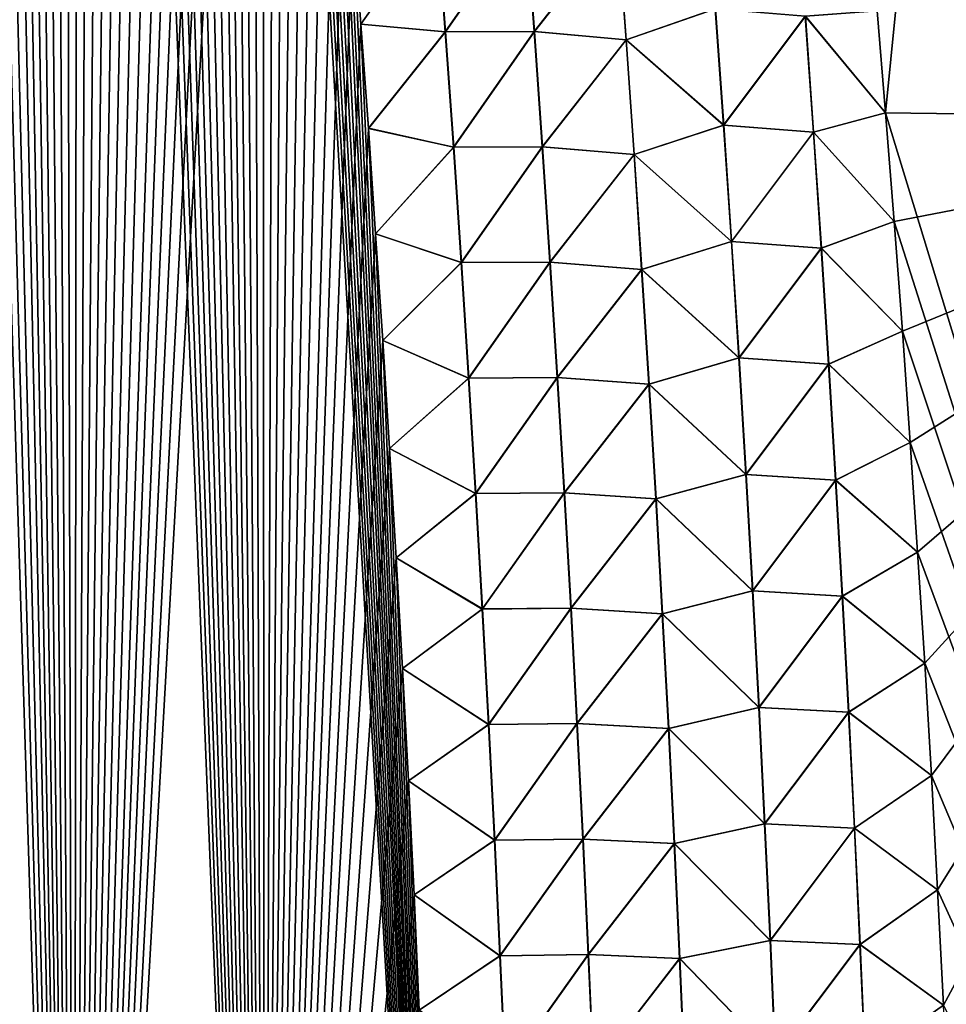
# Model space of a CAD drawing. Header units: metres. Extents: x -109 to 109, y -505 to 40.
# Tile 257 of 331: x 83.84 to 87.07, y -96.73 to -93.3. Entities that reach past the tile are written whole.
import ezdxf

# ---------------------------------------------------------------- set-up
doc = ezdxf.new("R2010")
doc.units = ezdxf.units.M
doc.layers.add('solid_K244224000C74', color=7, linetype='CONTINUOUS')

msp = doc.modelspace()

# ---------------------------------------------------------------- linework, layer by layer
at = {"layer": 'solid_K244224000C74'}
for points in [[(83.361465, -101.537476, 21.547916), (84.029671, -101.255295, 21.829725), (83.399841, -81.218079, 20.854233)], [(84.029671, -101.255295, 21.829725), (83.477341, -81.593956, 20.899754), (83.399841, -81.218079, 20.854233)], [(84.029671, -101.255295, 21.829725), (83.554245, -81.978004, 20.945732), (83.477341, -81.593956, 20.899754)], [(84.029671, -101.255295, 21.829725), (83.63044, -82.370728, 20.992132), (83.554245, -81.978004, 20.945732)], [(84.029671, -101.255295, 21.829725), (83.690857, -82.691277, 21.029539), (83.63044, -82.370728, 20.992132)], [(84.029671, -101.255295, 21.829725), (83.750961, -83.016876, 21.067247), (83.690857, -82.691277, 21.029539)], [(84.029671, -101.255295, 21.829725), (83.810692, -83.34771, 21.105238), (83.750961, -83.016876, 21.067247)], [(83.36142, -101.537498, -21.547897), (83.81076, -83.348076, -21.10528), (83.870041, -83.684433, -21.143518)], [(84.029671, -101.255295, 21.829725), (83.86998, -83.684067, 21.143478), (83.810692, -83.34771, 21.105238)], [(83.36142, -101.537498, -21.547897), (83.870041, -83.684433, -21.143518), (83.928795, -84.026604, -21.181978)], [(84.029671, -101.255295, 21.829725), (83.928734, -84.026245, 21.181938), (83.86998, -83.684067, 21.143478)], [(83.36142, -101.537498, -21.547897), (83.928795, -84.026604, -21.181978), (83.986938, -84.374878, -21.220625)], [(84.029671, -101.255295, 21.829725), (83.986885, -84.374527, 21.220587), (83.928734, -84.026245, 21.181938)], [(84.02964, -101.255302, -21.829714), (83.36142, -101.537498, -21.547897), (83.986938, -84.374878, -21.220625)], [(84.029671, -101.255295, 21.829725), (84.044334, -84.729202, 21.25939), (83.986885, -84.374527, 21.220587)], [(84.02964, -101.255302, -21.829714), (83.986938, -84.374878, -21.220625), (84.044395, -84.729553, -21.259426)], [(84.02964, -101.255302, -21.829714), (84.044395, -84.729553, -21.259426), (84.101273, -85.090256, -21.298418)], [(84.029671, -101.255295, 21.829725), (84.691742, -100.941628, 22.140448), (84.044334, -84.729202, 21.25939)], [(84.691742, -100.941628, 22.140448), (84.101219, -85.089912, 21.29838), (84.044334, -84.729202, 21.25939)], [(84.02964, -101.255302, -21.829714), (84.101273, -85.090256, -21.298418), (84.1577, -85.456604, -21.337633)], [(84.691742, -100.941628, 22.140448), (84.157646, -85.456261, 21.337597), (84.101219, -85.089912, 21.29838)], [(84.02964, -101.255302, -21.829714), (84.1577, -85.456604, -21.337633), (84.213562, -85.828926, -21.377028)], [(84.691742, -100.941628, 22.140448), (84.213509, -85.828598, 21.376991), (84.157646, -85.456261, 21.337597)], [(84.02964, -101.255302, -21.829714), (84.213562, -85.828926, -21.377028), (84.268745, -86.207573, -21.416553)], [(84.691742, -100.941628, 22.140448), (84.2687, -86.207245, 21.416521), (84.213509, -85.828598, 21.376991)], [(84.02964, -101.255302, -21.829714), (84.268745, -86.207573, -21.416553), (84.323151, -86.59288, -21.456167)], [(84.691742, -100.941628, 22.140448), (84.323105, -86.59256, 21.456135), (84.2687, -86.207245, 21.416521)], [(84.02964, -101.255302, -21.829714), (84.323151, -86.59288, -21.456167), (84.376663, -86.985191, -21.495817)], [(84.691742, -100.941628, 22.140448), (84.376625, -86.984886, 21.495787), (84.323105, -86.59256, 21.456135)], [(86.826347, -93.267532, 22.100721), (86.855568, -93.622734, 22.127859), (87.53981, -86.734787, 20.779823)], [(86.855568, -93.622734, -22.127859), (86.826355, -93.267563, -22.100725), (87.53981, -86.734787, -20.779823)], [(88.71682, -93.64727, -21.160152), (86.855568, -93.622734, -22.127859), (87.53981, -86.734787, -20.779823)], [(86.855568, -93.622734, 22.127859), (88.71682, -93.64727, 21.160151), (87.53981, -86.734787, 20.779823)], [(84.02964, -101.255302, -21.829714), (84.376663, -86.985191, -21.495817), (84.429222, -87.384727, -21.535469)], [(84.691742, -100.941628, 22.140448), (84.429184, -87.38443, 21.535439), (84.376625, -86.984886, 21.495787)], [(84.02964, -101.255302, -21.829714), (84.429222, -87.384727, -21.535469), (84.481125, -87.790657, -21.575232)], [(84.691742, -100.941628, 22.140448), (84.481087, -87.790359, 21.575203), (84.429184, -87.38443, 21.535439)], [(84.02964, -101.255302, -21.829714), (84.481125, -87.790657, -21.575232), (84.523857, -88.133858, -21.608437)], [(84.691742, -100.941628, 22.140448), (84.523819, -88.133568, 21.60841), (84.481087, -87.790359, 21.575203)], [(84.02964, -101.255302, -21.829714), (84.523857, -88.133858, -21.608437), (84.566017, -88.481789, -21.641665)], [(84.691742, -100.941628, 22.140448), (84.565979, -88.481506, 21.641638), (84.523819, -88.133568, 21.60841)], [(84.02964, -101.255302, -21.829714), (84.566017, -88.481789, -21.641665), (84.607521, -88.834686, -21.674873)], [(84.691742, -100.941628, 22.140448), (84.607491, -88.834419, 21.674849), (84.565979, -88.481506, 21.641638)], [(84.02964, -101.255302, -21.829714), (84.607521, -88.834686, -21.674873), (84.648293, -89.192787, -21.708025)], [(84.691742, -100.941628, 22.140448), (84.648262, -89.19252, 21.708), (84.607491, -88.834419, 21.674849)], [(84.02964, -101.255302, -21.829714), (84.648293, -89.192787, -21.708025), (84.68824, -89.556328, -21.741076)], [(84.691742, -100.941628, 22.140448), (84.688217, -89.556068, 21.741053), (84.648262, -89.19252, 21.708)], [(84.691734, -100.941628, -22.140444), (84.02964, -101.255302, -21.829714), (84.68824, -89.556328, -21.741076)], [(84.691742, -100.941628, 22.140448), (84.727264, -89.925278, 21.773964), (84.688217, -89.556068, 21.741053)], [(84.691734, -100.941628, -22.140444), (84.68824, -89.556328, -21.741076), (84.727287, -89.925529, -21.773985)], [(84.691734, -100.941628, -22.140444), (84.727287, -89.925529, -21.773985), (84.765488, -90.300262, -21.806774)], [(84.691742, -100.941628, 22.140448), (85.346046, -100.596848, 22.480244), (84.727264, -89.925278, 21.773964)], [(85.346046, -100.596848, 22.480244), (84.765465, -90.300018, 21.806753), (84.727264, -89.925278, 21.773964)], [(84.691734, -100.941628, -22.140444), (84.765488, -90.300262, -21.806774), (84.803123, -90.679855, -21.83955)], [(85.346046, -100.596848, 22.480244), (84.803101, -90.679619, 21.839531), (84.765465, -90.300018, 21.806753)], [(84.691734, -100.941628, -22.140444), (84.803123, -90.679855, -21.83955), (84.84008, -91.064537, -21.872265)], [(85.346046, -100.596848, 22.480244), (84.840065, -91.064308, 21.872246), (84.803101, -90.679619, 21.839531)], [(84.691734, -100.941628, -22.140444), (84.84008, -91.064537, -21.872265), (84.876251, -91.454597, -21.904863)], [(85.346046, -100.596848, 22.480244), (84.876236, -91.454384, 21.904844), (84.840065, -91.064308, 21.872246)], [(84.691734, -100.941628, -22.140444), (84.876251, -91.454597, -21.904863), (84.911522, -91.850319, -21.937284)], [(85.346046, -100.596848, 22.480244), (84.911499, -91.850105, 21.937267), (84.876236, -91.454384, 21.904844)], [(84.691734, -100.941628, -22.140444), (84.911522, -91.850319, -21.937284), (84.945763, -92.251984, -21.969469)], [(85.346046, -100.596848, 22.480244), (84.945747, -92.251778, 21.969452), (84.911499, -91.850105, 21.937267)], [(84.691734, -100.941628, -22.140444), (84.945763, -92.251984, -21.969469), (84.97422, -92.601204, -21.996822)], [(85.346046, -100.596848, 22.480244), (84.974205, -92.601006, 21.996807), (84.945747, -92.251778, 21.969452)], [(84.691734, -100.941628, -22.140444), (84.97422, -92.601204, -21.996822), (85.001762, -92.955177, -22.023922)], [(85.346046, -100.596848, 22.480244), (85.001747, -92.954987, 22.023909), (84.974205, -92.601006, 21.996807)], [(85.292297, -92.939766, 22.150639), (85.001747, -92.954987, 22.023909), (85.028374, -93.313766, 22.050741)], [(85.293236, -92.939651, -22.150959), (85.028381, -93.31395, -22.050755), (85.001762, -92.955177, -22.023922)], [(85.292297, -92.939766, 22.150639), (85.028374, -93.313766, 22.050741), (85.322159, -93.341057, 22.181379)], [(85.293236, -92.939651, -22.150959), (85.323112, -93.34095, -22.181707), (85.028381, -93.31395, -22.050755)], [(85.292297, -92.939766, 22.150639), (85.322159, -93.341057, 22.181379), (85.601944, -92.939079, 22.231308)], [(85.602913, -92.93898, -22.231474), (85.323112, -93.34095, -22.181707), (85.293236, -92.939651, -22.150959)], [(85.322159, -93.341057, 22.181379), (85.631531, -93.339989, 22.262548), (85.601944, -92.939079, 22.231308)], [(85.602913, -92.93898, -22.231474), (85.632523, -93.339905, -22.262718), (85.323112, -93.34095, -22.181707)], [(85.922478, -92.970299, 22.264463), (85.601944, -92.939079, 22.231308), (85.631531, -93.339989, 22.262548)], [(85.923439, -92.970215, -22.264473), (85.632523, -93.339905, -22.262718), (85.602913, -92.93898, -22.231474)], [(84.691734, -100.941628, -22.140444), (85.001762, -92.955177, -22.023922), (85.028381, -93.31395, -22.050755)], [(85.346046, -100.596848, 22.480244), (85.028374, -93.313766, 22.050741), (85.001747, -92.954987, 22.023909)], [(85.922478, -92.970299, 22.264463), (85.631531, -93.339989, 22.262548), (85.951691, -93.36927, 22.296038)], [(85.95266, -93.369194, -22.296049), (85.632523, -93.339905, -22.262718), (85.923439, -92.970215, -22.264473)], [(85.922478, -92.970299, 22.264463), (85.951691, -93.36927, 22.296038), (86.262596, -93.261063, 22.267809)], [(85.95266, -93.369194, -22.296049), (85.923439, -92.970215, -22.264473), (86.263504, -93.261002, -22.267673)], [(85.951691, -93.36927, 22.296038), (86.291191, -93.665939, 22.299824), (86.262596, -93.261063, 22.267809)], [(85.95266, -93.369194, -22.296049), (86.263504, -93.261002, -22.267673), (86.292122, -93.665878, -22.299688)], [(86.262596, -93.261063, 22.267809), (86.291191, -93.665939, 22.299824), (86.575737, -93.286766, 22.199802)], [(86.292122, -93.665878, -22.299688), (86.263504, -93.261002, -22.267673), (86.576492, -93.28672, -22.199562)], [(86.575737, -93.286766, 22.199802), (86.855568, -93.622734, 22.127859), (86.826347, -93.267532, 22.100721)], [(86.576492, -93.28672, -22.199562), (86.826355, -93.267563, -22.100725), (86.855568, -93.622734, -22.127859)], [(84.691734, -100.941628, -22.140444), (85.028381, -93.31395, -22.050755), (85.054413, -93.676796, -22.077467)], [(85.346046, -100.596848, 22.480244), (85.054405, -93.676628, 22.077456), (85.028374, -93.313766, 22.050741)], [(85.322159, -93.341057, 22.181379), (85.028374, -93.313766, 22.050741), (85.054405, -93.676628, 22.077456)], [(85.323112, -93.34095, -22.181707), (85.054413, -93.676796, -22.077467), (85.028381, -93.31395, -22.050755)], [(86.291191, -93.665939, 22.299824), (86.604218, -93.690132, 22.232164), (86.575737, -93.286766, 22.199802)], [(86.292122, -93.665878, -22.299688), (86.576492, -93.28672, -22.199562), (86.604996, -93.690094, -22.231918)], [(86.575737, -93.286766, 22.199802), (86.604218, -93.690132, 22.232164), (86.855568, -93.622734, 22.127859)], [(86.604996, -93.690094, -22.231918), (86.576492, -93.28672, -22.199562), (86.855568, -93.622734, -22.127859)], [(85.322159, -93.341057, 22.181379), (85.054405, -93.676628, 22.077456), (85.350655, -93.742516, 22.21143)], [(85.323112, -93.34095, -22.181707), (85.351624, -93.742416, -22.211763), (85.054413, -93.676796, -22.077467)], [(85.322159, -93.341057, 22.181379), (85.350655, -93.742516, 22.21143), (85.631531, -93.339989, 22.262548)], [(85.632523, -93.339905, -22.262718), (85.351624, -93.742416, -22.211763), (85.323112, -93.34095, -22.181707)], [(85.350655, -93.742516, 22.21143), (85.659767, -93.741066, 22.293074), (85.631531, -93.339989, 22.262548)], [(85.632523, -93.339905, -22.262718), (85.660767, -93.740982, -22.293249), (85.351624, -93.742416, -22.211763)], [(85.951691, -93.36927, 22.296038), (85.631531, -93.339989, 22.262548), (85.659767, -93.741066, 22.293074)], [(85.95266, -93.369194, -22.296049), (85.660767, -93.740982, -22.293249), (85.632523, -93.339905, -22.262718)], [(85.951691, -93.36927, 22.296038), (85.659767, -93.741066, 22.293074), (85.979553, -93.768394, 22.326878)], [(85.980545, -93.768318, -22.326891), (85.660767, -93.740982, -22.293249), (85.95266, -93.369194, -22.296049)], [(85.951691, -93.36927, 22.296038), (85.979553, -93.768394, 22.326878), (86.291191, -93.665939, 22.299824)], [(85.980545, -93.768318, -22.326891), (85.95266, -93.369194, -22.296049), (86.292122, -93.665878, -22.299688)], [(86.604218, -93.690132, 22.232164), (86.885307, -94.000488, 22.156088), (86.855568, -93.622734, 22.127859)], [(86.604996, -93.690094, -22.231918), (86.855568, -93.622734, -22.127859), (86.885307, -94.000511, -22.15609)], [(86.885307, -94.000511, -22.15609), (86.855568, -93.622734, -22.127859), (88.71682, -93.64727, -21.160152)], [(88.974266, -100.564568, 21.606056), (88.71682, -93.64727, 21.160151), (86.855568, -93.622734, 22.127859)], [(86.885307, -94.000488, 22.156088), (88.974266, -100.564568, 21.606056), (86.855568, -93.622734, 22.127859)], [(86.913986, -94.382973, -22.184029), (86.885307, -94.000511, -22.15609), (88.71682, -93.64727, -21.160152)], [(86.941544, -94.770332, -22.211681), (86.913986, -94.382973, -22.184029), (88.71682, -93.64727, -21.160152)], [(86.967178, -95.151764, -22.238295), (86.941544, -94.770332, -22.211681), (88.71682, -93.64727, -21.160152)], [(86.991623, -95.538223, -22.264645), (86.967178, -95.151764, -22.238295), (88.71682, -93.64727, -21.160152)], [(87.014801, -95.929893, -22.290731), (86.991623, -95.538223, -22.264645), (88.71682, -93.64727, -21.160152)], [(87.036674, -96.326912, -22.316542), (87.014801, -95.929893, -22.290731), (88.71682, -93.64727, -21.160152)], [(87.057281, -96.728882, -22.341957), (87.036674, -96.326912, -22.316542), (88.71682, -93.64727, -21.160152)], [(87.076645, -97.135704, -22.366919), (87.057281, -96.728882, -22.341957), (88.71682, -93.64727, -21.160152)], [(84.691734, -100.941628, -22.140444), (85.054413, -93.676796, -22.077467), (85.079834, -94.043777, -22.104044)], [(85.346046, -100.596848, 22.480244), (85.079819, -94.04361, 22.104033), (85.054405, -93.676628, 22.077456)], [(85.350655, -93.742516, 22.21143), (85.054405, -93.676628, 22.077456), (85.079819, -94.04361, 22.104033)], [(85.351624, -93.742416, -22.211763), (85.079834, -94.043777, -22.104044), (85.054413, -93.676796, -22.077467)], [(85.979553, -93.768394, 22.326878), (86.31842, -94.070969, 22.331057), (86.291191, -93.665939, 22.299824)], [(85.980545, -93.768318, -22.326891), (86.292122, -93.665878, -22.299688), (86.319366, -94.070908, -22.330919)], [(86.291191, -93.665939, 22.299824), (86.31842, -94.070969, 22.331057), (86.604218, -93.690132, 22.232164)], [(86.319366, -94.070908, -22.330919), (86.292122, -93.665878, -22.299688), (86.604996, -93.690094, -22.231918)], [(86.31842, -94.070969, 22.331057), (86.631332, -94.093643, 22.263727), (86.604218, -93.690132, 22.232164)], [(86.319366, -94.070908, -22.330919), (86.604996, -93.690094, -22.231918), (86.632141, -94.093597, -22.263475)], [(86.604218, -93.690132, 22.232164), (86.631332, -94.093643, 22.263727), (86.885307, -94.000488, 22.156088)], [(86.632141, -94.093597, -22.263475), (86.604996, -93.690094, -22.231918), (86.885307, -94.000511, -22.15609)], [(85.350655, -93.742516, 22.21143), (85.079819, -94.04361, 22.104033), (85.377785, -94.144135, 22.240782)], [(85.351624, -93.742416, -22.211763), (85.378769, -94.144035, -22.241125), (85.079834, -94.043777, -22.104044)], [(85.350655, -93.742516, 22.21143), (85.377785, -94.144135, 22.240782), (85.659767, -93.741066, 22.293074)], [(85.660767, -93.740982, -22.293249), (85.378769, -94.144035, -22.241125), (85.351624, -93.742416, -22.211763)], [(85.377785, -94.144135, 22.240782), (85.686646, -94.142296, 22.32288), (85.659767, -93.741066, 22.293074)], [(85.660767, -93.740982, -22.293249), (85.68766, -94.142212, -22.323061), (85.378769, -94.144035, -22.241125)], [(85.979553, -93.768394, 22.326878), (85.659767, -93.741066, 22.293074), (85.686646, -94.142296, 22.32288)], [(85.980545, -93.768318, -22.326891), (85.68766, -94.142212, -22.323061), (85.660767, -93.740982, -22.293249)], [(85.979553, -93.768394, 22.326878), (85.686646, -94.142296, 22.32288), (86.006088, -94.167664, 22.356981)], [(86.007095, -94.167587, -22.356997), (85.68766, -94.142212, -22.323061), (85.980545, -93.768318, -22.326891)], [(85.979553, -93.768394, 22.326878), (86.006088, -94.167664, 22.356981), (86.31842, -94.070969, 22.331057)], [(86.007095, -94.167587, -22.356997), (85.980545, -93.768318, -22.326891), (86.319366, -94.070908, -22.330919)], [(86.631332, -94.093643, 22.263727), (86.913986, -94.382919, 22.184025), (86.885307, -94.000488, 22.156088)], [(86.632141, -94.093597, -22.263475), (86.885307, -94.000511, -22.15609), (86.913986, -94.382973, -22.184029)], [(86.885307, -94.000488, 22.156088), (86.913986, -94.382919, 22.184025), (88.974266, -100.564568, 21.606056)], [(84.691734, -100.941628, -22.140444), (85.079834, -94.043777, -22.104044), (85.104523, -94.4151, -22.130434)], [(85.346046, -100.596848, 22.480244), (85.104515, -94.41494, 22.130424), (85.079819, -94.04361, 22.104033)], [(85.377785, -94.144135, 22.240782), (85.079819, -94.04361, 22.104033), (85.104515, -94.41494, 22.130424)], [(85.378769, -94.144035, -22.241125), (85.104523, -94.4151, -22.130434), (85.079834, -94.043777, -22.104044)], [(86.006088, -94.167664, 22.356981), (86.344284, -94.476135, 22.361506), (86.31842, -94.070969, 22.331057)], [(86.007095, -94.167587, -22.356997), (86.319366, -94.070908, -22.330919), (86.345253, -94.476074, -22.361366)], [(86.31842, -94.070969, 22.331057), (86.344284, -94.476135, 22.361506), (86.631332, -94.093643, 22.263727)], [(86.345253, -94.476074, -22.361366), (86.319366, -94.070908, -22.330919), (86.632141, -94.093597, -22.263475)], [(86.344284, -94.476135, 22.361506), (86.657097, -94.497284, 22.294487), (86.631332, -94.093643, 22.263727)], [(86.345253, -94.476074, -22.361366), (86.632141, -94.093597, -22.263475), (86.657928, -94.497246, -22.294228)], [(86.631332, -94.093643, 22.263727), (86.657097, -94.497284, 22.294487), (86.913986, -94.382919, 22.184025)], [(86.657928, -94.497246, -22.294228), (86.632141, -94.093597, -22.263475), (86.913986, -94.382973, -22.184029)], [(85.68766, -94.142212, -22.323061), (85.404564, -94.545815, -22.269785), (85.378769, -94.144035, -22.241125)], [(85.68766, -94.142212, -22.323061), (85.713219, -94.543587, -22.35215), (85.404564, -94.545815, -22.269785)], [(86.007095, -94.167587, -22.356997), (85.713219, -94.543587, -22.35215), (85.68766, -94.142212, -22.323061)], [(85.377785, -94.144135, 22.240782), (85.104515, -94.41494, 22.130424), (85.403564, -94.545906, 22.269438)], [(85.378769, -94.144035, -22.241125), (85.404564, -94.545815, -22.269785), (85.104523, -94.4151, -22.130434)], [(85.377785, -94.144135, 22.240782), (85.403564, -94.545906, 22.269438), (85.686646, -94.142296, 22.32288)], [(85.403564, -94.545906, 22.269438), (85.712189, -94.543671, 22.351965), (85.686646, -94.142296, 22.32288)], [(86.006088, -94.167664, 22.356981), (85.686646, -94.142296, 22.32288), (85.712189, -94.543671, 22.351965)], [(86.006088, -94.167664, 22.356981), (85.712189, -94.543671, 22.351965), (86.031303, -94.567078, 22.386345)], [(86.032326, -94.567001, -22.386362), (85.713219, -94.543587, -22.35215), (86.007095, -94.167587, -22.356997)], [(86.006088, -94.167664, 22.356981), (86.031303, -94.567078, 22.386345), (86.344284, -94.476135, 22.361506)], [(86.032326, -94.567001, -22.386362), (86.007095, -94.167587, -22.356997), (86.345253, -94.476074, -22.361366)], [(84.691734, -100.941628, -22.140444), (85.104523, -94.4151, -22.130434), (85.128395, -94.790977, -22.156584)], [(85.346046, -100.596848, 22.480244), (85.128387, -94.790833, 22.156572), (85.104515, -94.41494, 22.130424)], [(85.403564, -94.545906, 22.269438), (85.104515, -94.41494, 22.130424), (85.128387, -94.790833, 22.156572)], [(85.404564, -94.545815, -22.269785), (85.128395, -94.790977, -22.156584), (85.104523, -94.4151, -22.130434)], [(86.657097, -94.497284, 22.294487), (86.941536, -94.770248, 22.211676), (86.913986, -94.382919, 22.184025)], [(86.657928, -94.497246, -22.294228), (86.913986, -94.382973, -22.184029), (86.941544, -94.770332, -22.211681)], [(86.913986, -94.382919, 22.184025), (86.941536, -94.770248, 22.211676), (88.974266, -100.564568, 21.606056)], [(86.031303, -94.567078, 22.386345), (86.368805, -94.881432, 22.391163), (86.344284, -94.476135, 22.361506)], [(86.032326, -94.567001, -22.386362), (86.345253, -94.476074, -22.361366), (86.369789, -94.881378, -22.391024)], [(86.344284, -94.476135, 22.361506), (86.368805, -94.881432, 22.391163), (86.657097, -94.497284, 22.294487)], [(86.369789, -94.881378, -22.391024), (86.345253, -94.476074, -22.361366), (86.657928, -94.497246, -22.294228)], [(86.368805, -94.881432, 22.391163), (86.681519, -94.901047, 22.32444), (86.657097, -94.497284, 22.294487)], [(86.369789, -94.881378, -22.391024), (86.657928, -94.497246, -22.294228), (86.682373, -94.901009, -22.324175)], [(86.657097, -94.497284, 22.294487), (86.681519, -94.901047, 22.32444), (86.941536, -94.770248, 22.211676)], [(86.682373, -94.901009, -22.324175), (86.657928, -94.497246, -22.294228), (86.941544, -94.770332, -22.211681)], [(85.403564, -94.545906, 22.269438), (85.128387, -94.790833, 22.156572), (85.428009, -94.947823, 22.29739)], [(85.404564, -94.545815, -22.269785), (85.429016, -94.947731, -22.297745), (85.128395, -94.790977, -22.156584)], [(85.403564, -94.545906, 22.269438), (85.428009, -94.947823, 22.29739), (85.712189, -94.543671, 22.351965)], [(85.713219, -94.543587, -22.35215), (85.429016, -94.947731, -22.297745), (85.404564, -94.545815, -22.269785)], [(85.428009, -94.947823, 22.29739), (85.736404, -94.945183, 22.380323), (85.712189, -94.543671, 22.351965)], [(85.713219, -94.543587, -22.35215), (85.73745, -94.945107, -22.380512), (85.429016, -94.947731, -22.297745)], [(86.031303, -94.567078, 22.386345), (85.712189, -94.543671, 22.351965), (85.736404, -94.945183, 22.380323)], [(86.032326, -94.567001, -22.386362), (85.73745, -94.945107, -22.380512), (85.713219, -94.543587, -22.35215)], [(86.031303, -94.567078, 22.386345), (85.736404, -94.945183, 22.380323), (86.055214, -94.966614, 22.414967)], [(86.056252, -94.966545, -22.414986), (85.73745, -94.945107, -22.380512), (86.032326, -94.567001, -22.386362)], [(86.031303, -94.567078, 22.386345), (86.055214, -94.966614, 22.414967), (86.368805, -94.881432, 22.391163)], [(86.056252, -94.966545, -22.414986), (86.032326, -94.567001, -22.386362), (86.369789, -94.881378, -22.391024)], [(84.691734, -100.941628, -22.140444), (85.128395, -94.790977, -22.156584), (85.151337, -95.171638, -22.182436)], [(85.346046, -100.596848, 22.480244), (85.151329, -95.171501, 22.182428), (85.128387, -94.790833, 22.156572)], [(85.428009, -94.947823, 22.29739), (85.128387, -94.790833, 22.156572), (85.151329, -95.171501, 22.182428)], [(85.429016, -94.947731, -22.297745), (85.151337, -95.171638, -22.182436), (85.128395, -94.790977, -22.156584)], [(86.681519, -94.901047, 22.32444), (86.967178, -95.151695, 22.238289), (86.941536, -94.770248, 22.211676)], [(86.682373, -94.901009, -22.324175), (86.941544, -94.770332, -22.211681), (86.967178, -95.151764, -22.238295)], [(86.941536, -94.770248, 22.211676), (86.967178, -95.151695, 22.238289), (88.974266, -100.564568, 21.606056)], [(86.055214, -94.966614, 22.414967), (86.391983, -95.286858, 22.420031), (86.368805, -94.881432, 22.391163)], [(86.056252, -94.966545, -22.414986), (86.369789, -94.881378, -22.391024), (86.39299, -95.286804, -22.419889)], [(86.368805, -94.881432, 22.391163), (86.391983, -95.286858, 22.420031), (86.681519, -94.901047, 22.32444)], [(86.39299, -95.286804, -22.419889), (86.369789, -94.881378, -22.391024), (86.682373, -94.901009, -22.324175)], [(86.391983, -95.286858, 22.420031), (86.704605, -95.304939, 22.353582), (86.681519, -94.901047, 22.32444)], [(86.39299, -95.286804, -22.419889), (86.682373, -94.901009, -22.324175), (86.70549, -95.304901, -22.353312)], [(86.681519, -94.901047, 22.32444), (86.704605, -95.304939, 22.353582), (86.967178, -95.151695, 22.238289)], [(86.70549, -95.304901, -22.353312), (86.682373, -94.901009, -22.324175), (86.967178, -95.151764, -22.238295)], [(85.428009, -94.947823, 22.29739), (85.151329, -95.171501, 22.182428), (85.451118, -95.349884, 22.324635)], [(85.429016, -94.947731, -22.297745), (85.452133, -95.349792, -22.324997), (85.151337, -95.171638, -22.182436)], [(85.428009, -94.947823, 22.29739), (85.451118, -95.349884, 22.324635), (85.736404, -94.945183, 22.380323)], [(85.73745, -94.945107, -22.380512), (85.452133, -95.349792, -22.324997), (85.429016, -94.947731, -22.297745)], [(85.451118, -95.349884, 22.324635), (85.7593, -95.346832, 22.407955), (85.736404, -94.945183, 22.380323)], [(85.73745, -94.945107, -22.380512), (85.760361, -95.346756, -22.408148), (85.452133, -95.349792, -22.324997)], [(86.055214, -94.966614, 22.414967), (85.736404, -94.945183, 22.380323), (85.7593, -95.346832, 22.407955)], [(86.056252, -94.966545, -22.414986), (85.760361, -95.346756, -22.408148), (85.73745, -94.945107, -22.380512)], [(86.055214, -94.966614, 22.414967), (85.7593, -95.346832, 22.407955), (86.07782, -95.36628, 22.442841)], [(86.078873, -95.366211, -22.442863), (85.760361, -95.346756, -22.408148), (86.056252, -94.966545, -22.414986)], [(86.055214, -94.966614, 22.414967), (86.07782, -95.36628, 22.442841), (86.391983, -95.286858, 22.420031)], [(86.078873, -95.366211, -22.442863), (86.056252, -94.966545, -22.414986), (86.39299, -95.286804, -22.419889)], [(86.704605, -95.304939, 22.353582), (86.991615, -95.538155, 22.264641), (86.967178, -95.151695, 22.238289)], [(86.70549, -95.304901, -22.353312), (86.967178, -95.151764, -22.238295), (86.991623, -95.538223, -22.264645)], [(86.967178, -95.151695, 22.238289), (86.991615, -95.538155, 22.264641), (88.974266, -100.564568, 21.606056)], [(84.691734, -100.941628, -22.140444), (85.151337, -95.171638, -22.182436), (85.173256, -95.557289, -22.207941)], [(85.346046, -100.596848, 22.480244), (85.173248, -95.557167, 22.207933), (85.151329, -95.171501, 22.182428)], [(85.451118, -95.349884, 22.324635), (85.151329, -95.171501, 22.182428), (85.173248, -95.557167, 22.207933)], [(85.452133, -95.349792, -22.324997), (85.173256, -95.557289, -22.207941), (85.151337, -95.171638, -22.182436)], [(86.07782, -95.36628, 22.442841), (86.413834, -95.692406, 22.448103), (86.391983, -95.286858, 22.420031)], [(86.078873, -95.366211, -22.442863), (86.39299, -95.286804, -22.419889), (86.414864, -95.692352, -22.447962)], [(86.391983, -95.286858, 22.420031), (86.413834, -95.692406, 22.448103), (86.704605, -95.304939, 22.353582)], [(86.414864, -95.692352, -22.447962), (86.39299, -95.286804, -22.419889), (86.70549, -95.304901, -22.353312)], [(86.413834, -95.692406, 22.448103), (86.726372, -95.708946, 22.381914), (86.704605, -95.304939, 22.353582)], [(86.414864, -95.692352, -22.447962), (86.70549, -95.304901, -22.353312), (86.727287, -95.708908, -22.381636)], [(86.704605, -95.304939, 22.353582), (86.726372, -95.708946, 22.381914), (86.991615, -95.538155, 22.264641)], [(86.727287, -95.708908, -22.381636), (86.70549, -95.304901, -22.353312), (86.991623, -95.538223, -22.264645)], [(85.451118, -95.349884, 22.324635), (85.173248, -95.557167, 22.207933), (85.4729, -95.752068, 22.351171)], [(85.452133, -95.349792, -22.324997), (85.473938, -95.751984, -22.35154), (85.173256, -95.557289, -22.207941)], [(85.451118, -95.349884, 22.324635), (85.4729, -95.752068, 22.351171), (85.7593, -95.346832, 22.407955)], [(85.760361, -95.346756, -22.408148), (85.473938, -95.751984, -22.35154), (85.452133, -95.349792, -22.324997)], [(85.4729, -95.752068, 22.351171), (85.780891, -95.748604, 22.434855), (85.7593, -95.346832, 22.407955)], [(85.760361, -95.346756, -22.408148), (85.78196, -95.748528, -22.435051), (85.473938, -95.751984, -22.35154)], [(86.07782, -95.36628, 22.442841), (85.7593, -95.346832, 22.407955), (85.780891, -95.748604, 22.434855)], [(86.078873, -95.366211, -22.442863), (85.78196, -95.748528, -22.435051), (85.760361, -95.346756, -22.408148)], [(86.07782, -95.36628, 22.442841), (85.780891, -95.748604, 22.434855), (86.099136, -95.766068, 22.469969)], [(86.100204, -95.765999, -22.469992), (85.78196, -95.748528, -22.435051), (86.078873, -95.366211, -22.442863)], [(86.07782, -95.36628, 22.442841), (86.099136, -95.766068, 22.469969), (86.413834, -95.692406, 22.448103)], [(86.100204, -95.765999, -22.469992), (86.078873, -95.366211, -22.442863), (86.414864, -95.692352, -22.447962)], [(86.726372, -95.708946, 22.381914), (87.014801, -95.929825, 22.290728), (86.991615, -95.538155, 22.264641)], [(86.727287, -95.708908, -22.381636), (86.991623, -95.538223, -22.264645), (87.014801, -95.929893, -22.290731)], [(86.991615, -95.538155, 22.264641), (87.014801, -95.929825, 22.290728), (88.974266, -100.564568, 21.606056)], [(84.691734, -100.941628, -22.140444), (85.173256, -95.557289, -22.207941), (85.194031, -95.948158, -22.233044)], [(85.346046, -100.596848, 22.480244), (85.194031, -95.948044, 22.233036), (85.173248, -95.557167, 22.207933)], [(85.4729, -95.752068, 22.351171), (85.173248, -95.557167, 22.207933), (85.194031, -95.948044, 22.233036)], [(85.473938, -95.751984, -22.35154), (85.194031, -95.948158, -22.233044), (85.173256, -95.557289, -22.207941)], [(86.099136, -95.766068, 22.469969), (86.434364, -96.098061, 22.475378), (86.413834, -95.692406, 22.448103)], [(86.100204, -95.765999, -22.469992), (86.414864, -95.692352, -22.447962), (86.43541, -96.098015, -22.475237)], [(86.413834, -95.692406, 22.448103), (86.434364, -96.098061, 22.475378), (86.726372, -95.708946, 22.381914)], [(86.43541, -96.098015, -22.475237), (86.414864, -95.692352, -22.447962), (86.727287, -95.708908, -22.381636)], [(86.434364, -96.098061, 22.475378), (86.746834, -96.11306, 22.40943), (86.726372, -95.708946, 22.381914)], [(86.43541, -96.098015, -22.475237), (86.727287, -95.708908, -22.381636), (86.747772, -96.113029, -22.409145)], [(86.726372, -95.708946, 22.381914), (86.746834, -96.11306, 22.40943), (87.014801, -95.929825, 22.290728)], [(86.747772, -96.113029, -22.409145), (86.727287, -95.708908, -22.381636), (87.014801, -95.929893, -22.290731)], [(85.473938, -95.751984, -22.35154), (85.494431, -96.154305, -22.377369), (85.194031, -95.948158, -22.233044)], [(85.4729, -95.752068, 22.351171), (85.194031, -95.948044, 22.233036), (85.493378, -96.154381, 22.376995)], [(85.4729, -95.752068, 22.351171), (85.493378, -96.154381, 22.376995), (85.780891, -95.748604, 22.434855)], [(85.78196, -95.748528, -22.435051), (85.494431, -96.154305, -22.377369), (85.473938, -95.751984, -22.35154)], [(85.493378, -96.154381, 22.376995), (85.801178, -96.150497, 22.461018), (85.780891, -95.748604, 22.434855)], [(85.78196, -95.748528, -22.435051), (85.802269, -96.150429, -22.46122), (85.494431, -96.154305, -22.377369)], [(86.099136, -95.766068, 22.469969), (85.780891, -95.748604, 22.434855), (85.801178, -96.150497, 22.461018)], [(86.100204, -95.765999, -22.469992), (85.802269, -96.150429, -22.46122), (85.78196, -95.748528, -22.435051)], [(86.099136, -95.766068, 22.469969), (85.801178, -96.150497, 22.461018), (86.119171, -96.16597, 22.496344)], [(86.120262, -96.165909, -22.496368), (85.802269, -96.150429, -22.46122), (86.100204, -95.765999, -22.469992)], [(86.099136, -95.766068, 22.469969), (86.119171, -96.16597, 22.496344), (86.434364, -96.098061, 22.475378)], [(86.120262, -96.165909, -22.496368), (86.100204, -95.765999, -22.469992), (86.43541, -96.098015, -22.475237)], [(84.691734, -100.941628, -22.140444), (85.194031, -95.948158, -22.233044), (85.213577, -96.34446, -22.257687)], [(85.346046, -100.596848, 22.480244), (85.213577, -96.344345, 22.257681), (85.194031, -95.948044, 22.233036)], [(85.493378, -96.154381, 22.376995), (85.194031, -95.948044, 22.233036), (85.213577, -96.344345, 22.257681)], [(85.494431, -96.154305, -22.377369), (85.213577, -96.34446, -22.257687), (85.194031, -95.948158, -22.233044)], [(86.746834, -96.11306, 22.40943), (87.036667, -96.326851, 22.316538), (87.014801, -95.929825, 22.290728)], [(86.747772, -96.113029, -22.409145), (87.014801, -95.929893, -22.290731), (87.036674, -96.326912, -22.316542)], [(87.014801, -95.929825, 22.290728), (87.036667, -96.326851, 22.316538), (88.974266, -100.564568, 21.606056)], [(86.119171, -96.16597, 22.496344), (86.45359, -96.503838, 22.501854), (86.434364, -96.098061, 22.475378)], [(86.120262, -96.165909, -22.496368), (86.43541, -96.098015, -22.475237), (86.454659, -96.503792, -22.501711)], [(86.434364, -96.098061, 22.475378), (86.45359, -96.503838, 22.501854), (86.746834, -96.11306, 22.40943)], [(86.454659, -96.503792, -22.501711), (86.43541, -96.098015, -22.475237), (86.747772, -96.113029, -22.409145)], [(86.45359, -96.503838, 22.501854), (86.765984, -96.517281, 22.436129), (86.746834, -96.11306, 22.40943)], [(86.454659, -96.503792, -22.501711), (86.747772, -96.113029, -22.409145), (86.766953, -96.51725, -22.435839)], [(86.746834, -96.11306, 22.40943), (86.765984, -96.517281, 22.436129), (87.036667, -96.326851, 22.316538)], [(86.766953, -96.51725, -22.435839), (86.747772, -96.113029, -22.409145), (87.036674, -96.326912, -22.316542)], [(85.494431, -96.154305, -22.377369), (85.513611, -96.55674, -22.402485), (85.213577, -96.34446, -22.257687)], [(85.493378, -96.154381, 22.376995), (85.213577, -96.344345, 22.257681), (85.51255, -96.556816, 22.402103)], [(85.493378, -96.154381, 22.376995), (85.51255, -96.556816, 22.402103), (85.801178, -96.150497, 22.461018)], [(85.802269, -96.150429, -22.46122), (85.513611, -96.55674, -22.402485), (85.494431, -96.154305, -22.377369)], [(85.51255, -96.556816, 22.402103), (85.820175, -96.552505, 22.486444), (85.801178, -96.150497, 22.461018)], [(85.802269, -96.150429, -22.46122), (85.821281, -96.552437, -22.48665), (85.513611, -96.55674, -22.402485)], [(86.119171, -96.16597, 22.496344), (85.801178, -96.150497, 22.461018), (85.820175, -96.552505, 22.486444)], [(86.120262, -96.165909, -22.496368), (85.821281, -96.552437, -22.48665), (85.802269, -96.150429, -22.46122)], [(86.119171, -96.16597, 22.496344), (85.820175, -96.552505, 22.486444), (86.137939, -96.565979, 22.521965)], [(86.139046, -96.565918, -22.521992), (85.821281, -96.552437, -22.48665), (86.120262, -96.165909, -22.496368)], [(86.119171, -96.16597, 22.496344), (86.137939, -96.565979, 22.521965), (86.45359, -96.503838, 22.501854)], [(86.139046, -96.565918, -22.521992), (86.120262, -96.165909, -22.496368), (86.454659, -96.503792, -22.501711)], [(86.765984, -96.517281, 22.436129), (87.057281, -96.728828, 22.341955), (87.036667, -96.326851, 22.316538)], [(86.766953, -96.51725, -22.435839), (87.036674, -96.326912, -22.316542), (87.057281, -96.728882, -22.341957)], [(87.036667, -96.326851, 22.316538), (87.057281, -96.728828, 22.341955), (88.974266, -100.564568, 21.606056)], [(84.691734, -100.941628, -22.140444), (85.213577, -96.34446, -22.257687), (85.231804, -96.746376, -22.281822)], [(85.346046, -100.596848, 22.480244), (85.231796, -96.746284, 22.281816), (85.213577, -96.344345, 22.257681)], [(85.51255, -96.556816, 22.402103), (85.213577, -96.344345, 22.257681), (85.231796, -96.746284, 22.281816)], [(85.513611, -96.55674, -22.402485), (85.231804, -96.746376, -22.281822), (85.213577, -96.34446, -22.257687)], [(86.137939, -96.565979, 22.521965), (86.471504, -96.909714, 22.527529), (86.45359, -96.503838, 22.501854)], [(86.139046, -96.565918, -22.521992), (86.454659, -96.503792, -22.501711), (86.472595, -96.909668, -22.527384)], [(86.45359, -96.503838, 22.501854), (86.471504, -96.909714, 22.527529), (86.765984, -96.517281, 22.436129)], [(86.472595, -96.909668, -22.527384), (86.454659, -96.503792, -22.501711), (86.766953, -96.51725, -22.435839)], [(86.471504, -96.909714, 22.527529), (86.783844, -96.921608, 22.462009), (86.765984, -96.517281, 22.436129)], [(86.472595, -96.909668, -22.527384), (86.766953, -96.51725, -22.435839), (86.784828, -96.921577, -22.461712)], [(86.765984, -96.517281, 22.436129), (86.783844, -96.921608, 22.462009), (87.057281, -96.728828, 22.341955)], [(86.784828, -96.921577, -22.461712), (86.766953, -96.51725, -22.435839), (87.057281, -96.728882, -22.341957)], [(85.51255, -96.556816, 22.402103), (85.231796, -96.746284, 22.281816), (85.530426, -96.959358, 22.426493)], [(85.513611, -96.55674, -22.402485), (85.531494, -96.959282, -22.42688), (85.231804, -96.746376, -22.281822)], [(85.51255, -96.556816, 22.402103), (85.530426, -96.959358, 22.426493), (85.820175, -96.552505, 22.486444)], [(85.821281, -96.552437, -22.48665), (85.531494, -96.959282, -22.42688), (85.513611, -96.55674, -22.402485)], [(85.530426, -96.959358, 22.426493), (85.837883, -96.95462, 22.511131), (85.820175, -96.552505, 22.486444)], [(85.821281, -96.552437, -22.48665), (85.839005, -96.954559, -22.511341), (85.531494, -96.959282, -22.42688)], [(86.137939, -96.565979, 22.521965), (85.820175, -96.552505, 22.486444), (85.837883, -96.95462, 22.511131)], [(86.139046, -96.565918, -22.521992), (85.839005, -96.954559, -22.511341), (85.821281, -96.552437, -22.48665)], [(86.137939, -96.565979, 22.521965), (85.837883, -96.95462, 22.511131), (86.155434, -96.966095, 22.546829)], [(86.156555, -96.966042, -22.54686), (85.839005, -96.954559, -22.511341), (86.139046, -96.565918, -22.521992)], [(86.137939, -96.565979, 22.521965), (86.155434, -96.966095, 22.546829), (86.471504, -96.909714, 22.527529)], [(86.156555, -96.966042, -22.54686), (86.139046, -96.565918, -22.521992), (86.472595, -96.909668, -22.527384)]]:
    msp.add_3dface(points, dxfattribs=at)

doc.saveas('drawing.dxf')
